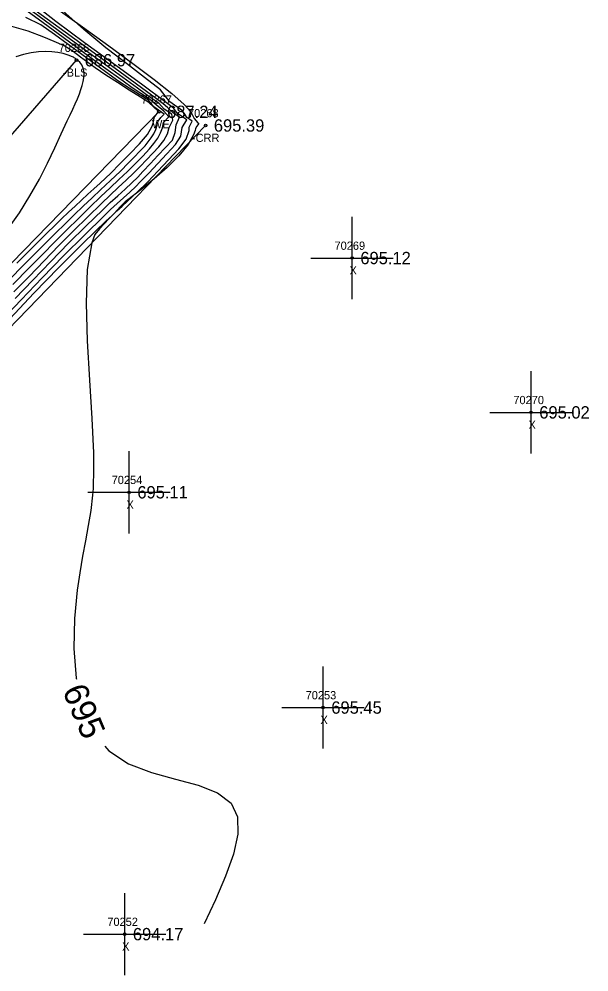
# Model space of a CAD drawing. Extents: x 1376587 to 1378239, y 1000335 to 1003031.
# Drawn here: x 1377663.3 to 1377732.5, y 1001949.7 to 1002065.6 of the extents above; entities that cross this region are included whole.
import ezdxf

# ---------------------------------------------------------------- set-up
doc = ezdxf.new("R2010")
doc.units = 0
for name, color, linetype in [('RD_DTM_BkLn1', 7, 'Continuous'), ('RD_DTM_BkLn_txCode', 7, 'Continuous'), ('RD_DTM_Major1', 7, 'Continuous'), ('RD_DTM_Major1_Lbl', 7, 'Continuous'), ('RD_DTM_Minor1', 7, 'Continuous'), ('RD_EX_H2O', 7, 'Continuous'), ('RD_EX_H2O_txCode', 7, 'Continuous'), ('RD_EX_Misc', 7, 'Continuous'), ('RD_EX_Misc_txCode', 7, 'Continuous'), ('RD_EX_TX_H2O_ELEV', 7, 'Continuous'), ('RD_EX_TX_Misc_ELEV', 7, 'Continuous'), ('RD_SMD_Locator', 7, 'Continuous')]:
    doc.layers.add(name, color=color, linetype=linetype)

msp = doc.modelspace()

# ---------------------------------------------------------------- linework, layer by layer
at = {"layer": 'RD_DTM_BkLn1'}
msp.add_lwpolyline([(1377383.45, 1001707.4), (1377429.44, 1001729.61), (1377487.4, 1001777.17), (1377524.89, 1001804.33), (1377563.13, 1001842.03), (1377579.05, 1001884.91), (1377593.74, 1001939.44), (1377612.57, 1001996.25), (1377647.79, 1002034.78), (1377670.25, 1002060.61)], dxfattribs=at)
at = {"layer": 'RD_DTM_Major1'}
for points in [[(1377662.53, 1002033.32), (1377664.56, 1002035.4), (1377666.11, 1002036.97), (1377667.62, 1002038.5), (1377669.07, 1002039.96), (1377670.49, 1002041.37), (1377671.87, 1002042.72), (1377673.22, 1002044.02), (1377674.34, 1002045.08), (1377675.42, 1002046.1), (1377676.46, 1002047.08), (1377677.42, 1002048.03), (1377678.3, 1002048.94), (1377679.11, 1002049.81), (1377679.66, 1002050.48), (1377680.13, 1002051.13), (1377680.48, 1002051.77), (1377680.72, 1002052.4), (1377680.83, 1002053.03), (1377681.47, 1002053.71), (1377680.88, 1002054.42), (1377679.92, 1002055.18), (1377679.13, 1002055.89), (1377678.08, 1002056.55), (1377677.01, 1002057.25), (1377675.92, 1002058.05), (1377673.55, 1002059.78), (1377671.11, 1002061.56), (1377668.65, 1002063.36), (1377666.2, 1002065.15), (1377663.82, 1002066.88)], [(1377667.61, 1002067.04), (1377670.98, 1002064.65), (1377674.18, 1002062.37), (1377677.12, 1002060.22), (1377679.71, 1002058.27), (1377681.86, 1002056.55), (1377682.63, 1002055.88), (1377683.3, 1002055.26), (1377683.85, 1002054.66), (1377684.28, 1002054.08), (1377684.57, 1002053.51), (1377685.02, 1002052.99), (1377685.14, 1002052.91), (1377684.88, 1002052.6), (1377684.71, 1002052.29), (1377684.66, 1002052.06), (1377684.6, 1002051.84), (1377684.52, 1002051.61), (1377683.81, 1002050.34), (1377682.69, 1002048.97), (1377681.28, 1002047.56), (1377679.69, 1002046.17), (1377678.06, 1002044.83), (1377676.48, 1002043.61), (1377676.33, 1002043.49), (1377676.18, 1002043.38), (1377676.01, 1002043.21), (1377675.85, 1002043.05), (1377675.7, 1002042.9), (1377675.57, 1002042.76), (1377674.86, 1002042.02), (1377674.22, 1002041.34), (1377673.62, 1002040.71), (1377673.03, 1002040.09), (1377672.49, 1002039.42), (1377672.11, 1002038.38), (1377671.57, 1002035.14), (1377671.43, 1002031.06), (1377671.55, 1002026.46), (1377671.83, 1002021.68), (1377672.12, 1002017.04), (1377672.32, 1002012.87), (1377672.34, 1002011.92), (1377672.34, 1002011.01), (1377672.33, 1002010.14), (1377672.3, 1002009.31), (1377672.26, 1002008.5), (1377672.2, 1002007.71), (1377671.98, 1002005.84), (1377671.69, 1002004.01), (1377671.36, 1002002.17), (1377671, 1002000.27), (1377670.66, 1001998.28), (1377670.35, 1001996.14), (1377670.03, 1001992.71), (1377669.95, 1001989.07), (1377670.22, 1001985.44), (1377670.24, 1001985.31)], [(1377673.71, 1001977.17), (1377674.18, 1001976.6), (1377676.59, 1001975.04), (1377679.39, 1001973.97), (1377682.3, 1001973.17), (1377685.06, 1001972.42), (1377687.4, 1001971.52), (1377689.05, 1001970.26), (1377689.81, 1001968.59), (1377689.85, 1001966.49), (1377689.32, 1001964.06), (1377688.38, 1001961.37), (1377687.14, 1001958.51), (1377685.77, 1001955.57)]]:
    msp.add_lwpolyline(points, dxfattribs=at)
at = {"layer": 'RD_DTM_Minor1'}
for points in [[(1377662.13, 1002029.17), (1377665.07, 1002032.27), (1377668.1, 1002035.39), (1377671.08, 1002038.37), (1377673.87, 1002041.07), (1377674.53, 1002041.69), (1377675.17, 1002042.29), (1377675.8, 1002042.87), (1377676.41, 1002043.44), (1377677.01, 1002043.99), (1377677.6, 1002044.52), (1377678.91, 1002045.82), (1377680.15, 1002047.13), (1377681.44, 1002048.5), (1377682.7, 1002049.83), (1377683.6, 1002050.99), (1377683.95, 1002052.08), (1377683.97, 1002052.48), (1377684.32, 1002053.19), (1377684.02, 1002053.38), (1377683.65, 1002053.66), (1377683.42, 1002054.06), (1377683.13, 1002054.46), (1377681.62, 1002055.56), (1377680.45, 1002056.99), (1377678.54, 1002058.49), (1377676.32, 1002060.19), (1377673.84, 1002062.13), (1377671.16, 1002064.34), (1377666.75, 1002068.26)], [(1377662.79, 1002031.62), (1377664.93, 1002033.86), (1377667.12, 1002036.13), (1377669.3, 1002038.35), (1377671.41, 1002040.46), (1377673.41, 1002042.39), (1377674.36, 1002043.29), (1377675.28, 1002044.13), (1377676.15, 1002044.93), (1377677, 1002045.69), (1377677.69, 1002046.4), (1377678.31, 1002047.07), (1377679.23, 1002048.03), (1377680.16, 1002049.02), (1377681.08, 1002049.99), (1377681.91, 1002050.88), (1377682.26, 1002051.81), (1377682.36, 1002052.76), (1377682.76, 1002053.7), (1377682.04, 1002054.16), (1377681.3, 1002054.87), (1377680.8, 1002055.32), (1377680.12, 1002055.82), (1377679.37, 1002056.37), (1377675.56, 1002059.15), (1377671.52, 1002062.1), (1377667.42, 1002065.09), (1377663.34, 1002068.07)], [(1377661.09, 1002028.91), (1377663.52, 1002031.48), (1377666.08, 1002034.16), (1377668.68, 1002036.82), (1377671.21, 1002039.35), (1377673.57, 1002041.65), (1377674.4, 1002042.44), (1377675.21, 1002043.18), (1377675.98, 1002043.89), (1377676.73, 1002044.58), (1377677.47, 1002045.24), (1377678.01, 1002045.8), (1377679.03, 1002046.89), (1377680.13, 1002048.05), (1377681.24, 1002049.22), (1377682.3, 1002050.35), (1377682.92, 1002051.37), (1377683.09, 1002052.41), (1377683.68, 1002053.36), (1377683.18, 1002053.68), (1377682.52, 1002054.12), (1377682.09, 1002054.72), (1377681.7, 1002055.08), (1377681.21, 1002055.44), (1377678.15, 1002057.68), (1377674.74, 1002060.16), (1377671.24, 1002062.72), (1377667.73, 1002065.32), (1377664.36, 1002067.98)], [(1377661.75, 1002033.57), (1377664.18, 1002036.04), (1377666.48, 1002038.35), (1377667.71, 1002039.57), (1377668.87, 1002040.72), (1377669.99, 1002041.81), (1377671.07, 1002042.86), (1377672.14, 1002043.87), (1377673.18, 1002044.85), (1377674.4, 1002045.98), (1377675.57, 1002047.08), (1377676.6, 1002048.15), (1377678.59, 1002050.2), (1377679.32, 1002051.15), (1377679.65, 1002051.67), (1377679.91, 1002052.18), (1377680.08, 1002052.69), (1377680.17, 1002053.18), (1377680.51, 1002053.63), (1377680.9, 1002054.05), (1377679.67, 1002054.95), (1377679, 1002055.73), (1377677.89, 1002056.43), (1377676.66, 1002057.21), (1377675.41, 1002058), (1377674.21, 1002058.88), (1377672.57, 1002060.08), (1377670.91, 1002061.29), (1377669.25, 1002062.5), (1377667.58, 1002063.72), (1377665.9, 1002064.9), (1377664.08, 1002065.81)], [(1377662.65, 1002032.43), (1377664.48, 1002034.32), (1377666.31, 1002036.2), (1377668.12, 1002038.06), (1377669.9, 1002039.86), (1377671.63, 1002041.58), (1377673.29, 1002043.19), (1377674.33, 1002044.18), (1377675.33, 1002045.12), (1377676.29, 1002046.01), (1377677.2, 1002046.87), (1377678.01, 1002047.68), (1377678.76, 1002048.48), (1377679.52, 1002049.29), (1377680.28, 1002050.09), (1377680.89, 1002050.86), (1377681.3, 1002051.64), (1377681.52, 1002052.41), (1377681.98, 1002053.31), (1377681.84, 1002054.05), (1377680.92, 1002054.64), (1377680.27, 1002055.4), (1377679.47, 1002055.9), (1377678.59, 1002056.52), (1377677.65, 1002057.21), (1377674.55, 1002059.47), (1377671.32, 1002061.83), (1377668.04, 1002064.22), (1377664.78, 1002066.6)], [(1377663.02, 1002035.93), (1377665.84, 1002038.76), (1377668.45, 1002041.31), (1377669.29, 1002042.11), (1377670.1, 1002042.87), (1377670.88, 1002043.6), (1377671.64, 1002044.3), (1377672.38, 1002044.98), (1377673.12, 1002045.65), (1377674.42, 1002046.86), (1377675.54, 1002048.02), (1377676.72, 1002049.23), (1377677.9, 1002050.45), (1377678.9, 1002051.56), (1377679.45, 1002052.6), (1377679.57, 1002052.95), (1377679.65, 1002053.29), (1377679.68, 1002053.63), (1377679.89, 1002053.93), (1377680.11, 1002054.16), (1377680.17, 1002054.4), (1377679.06, 1002055.46), (1377678.02, 1002056.12), (1377676.64, 1002056.98), (1377675.23, 1002057.88), (1377673.81, 1002058.78), (1377672.52, 1002059.69), (1377671.65, 1002060.33), (1377670.76, 1002060.98), (1377669.84, 1002061.65), (1377668.76, 1002062.34), (1377667.55, 1002062.9), (1377666.3, 1002063.43), (1377664.38, 1002064.13), (1377662.41, 1002064.71)], [(1377661.41, 1002039.36), (1377663.31, 1002042.04), (1377664.6, 1002044.11), (1377665.74, 1002046.14), (1377666.74, 1002048.09), (1377667.63, 1002049.94), (1377668.41, 1002051.66), (1377669.12, 1002053.22), (1377669.47, 1002053.96), (1377669.79, 1002054.66), (1377670.09, 1002055.31), (1377670.36, 1002055.92), (1377670.6, 1002056.5), (1377670.8, 1002057.04), (1377670.96, 1002057.55), (1377671.08, 1002058.02), (1377671.16, 1002058.47), (1377671.18, 1002058.89), (1377671.16, 1002059.28), (1377671.08, 1002059.64), (1377671, 1002059.84), (1377670.9, 1002060.03), (1377670.78, 1002060.22), (1377670.64, 1002060.39), (1377670.47, 1002060.55), (1377670.29, 1002060.7), (1377670.21, 1002060.75), (1377670.13, 1002060.81), (1377670.05, 1002060.86), (1377669.96, 1002060.91), (1377669.87, 1002060.96), (1377669.78, 1002061), (1377669.25, 1002061.23), (1377668.65, 1002061.41), (1377667.98, 1002061.54), (1377667.25, 1002061.62), (1377666.47, 1002061.65), (1377665.65, 1002061.61), (1377664.75, 1002061.5), (1377663.82, 1002061.3), (1377662.86, 1002061.02)]]:
    msp.add_lwpolyline(points, dxfattribs=at)
at = {"layer": 'RD_EX_H2O'}
for points in [[(1377385.63, 1001693.94), (1377390.69, 1001700.81), (1377433.35, 1001720.08), (1377495.93, 1001770.72), (1377533.61, 1001798.76), (1377554.83, 1001824.25), (1377571.99, 1001835.51), (1377587.87, 1001882.08), (1377602.65, 1001935.24), (1377621.67, 1001991.75), (1377650.41, 1002023.69), (1377680.27, 1002054.33)], [(1377396.05, 1001693.17), (1377435.07, 1001711.76), (1377487.03, 1001748.15), (1377491.03, 1001755.26), (1377495.43, 1001757.76), (1377499.11, 1001765.03), (1377539.31, 1001793.09), (1377579.22, 1001829.19), (1377595.66, 1001879.77), (1377608.04, 1001933.89), (1377632.6, 1001985.4), (1377654.69, 1002020.4), (1377685.95, 1002052.67)]]:
    msp.add_lwpolyline(points, dxfattribs=at)
at = {"layer": 'RD_EX_Misc'}
for p, q in [((1377703.76, 1002031.55), (1377703.76, 1002041.55)), ((1377698.76, 1002036.55), (1377708.76, 1002036.55)), ((1377725.51, 1002012.78), (1377725.51, 1002022.78)), ((1377720.51, 1002017.78), (1377730.51, 1002017.78)), ((1377676.65, 1002003.06), (1377676.65, 1002013.06)), ((1377671.65, 1002008.06), (1377681.65, 1002008.06)), ((1377700.23, 1001976.88), (1377700.23, 1001986.88)), ((1377695.23, 1001981.88), (1377705.23, 1001981.88)), ((1377676.11, 1001949.32), (1377676.11, 1001959.32)), ((1377671.11, 1001954.32), (1377681.11, 1001954.32))]:
    msp.add_line(p, q, dxfattribs=at)
at = {"layer": 'RD_SMD_Locator'}
for centre in [(1377670.25, 1002060.61), (1377680.27, 1002054.33), (1377685.95, 1002052.67), (1377703.76, 1002036.55), (1377725.51, 1002017.78), (1377676.65, 1002008.06), (1377700.23, 1001981.88), (1377676.11, 1001954.32)]:
    msp.add_circle(centre, 0.15, dxfattribs=at)

# ---------------------------------------------------------------- texts
at = {"layer": 'RD_DTM_BkLn_txCode'}
for s, p in [('70266', (1377668.08, 1002061.61)), ('-BLS', (1377668.61, 1002058.61))]:
    msp.add_text(s, height=1, dxfattribs=at).set_placement(p)
at = {"layer": 'RD_DTM_Major1_Lbl'}
msp.add_text('695', height=3, rotation=293.0769, dxfattribs=at).set_placement((1377668.49, 1001983.95))
at = {"layer": 'RD_EX_H2O_txCode'}
for s, p in [('70267', (1377678.13, 1002055.33)), ('70268', (1377683.81, 1002053.67)), ('WE', (1377679.43, 1002052.33)), ('-CRR', (1377684.29, 1002050.67))]:
    msp.add_text(s, height=1, dxfattribs=at).set_placement(p)
at = {"layer": 'RD_EX_Misc_txCode'}
for s, p in [('70269', (1377701.62, 1002037.55)), ('X', (1377703.44, 1002034.55)), ('70270', (1377723.36, 1002018.78)), ('X', (1377725.2, 1002015.78)), ('70254', (1377674.53, 1002009.06)), ('X', (1377676.33, 1002006.06)), ('70253', (1377698.11, 1001982.88)), ('X', (1377699.91, 1001979.88)), ('70252', (1377674, 1001955.32)), ('X', (1377675.8, 1001952.32))]:
    msp.add_text(s, height=1, dxfattribs=at).set_placement(p)
at = {"layer": 'RD_EX_TX_H2O_ELEV'}
for s, p in [('687.24', (1377681.27, 1002053.58)), ('695.39', (1377686.95, 1002051.92))]:
    msp.add_text(s, height=1.5, dxfattribs=at).set_placement(p)
at = {"layer": 'RD_EX_TX_Misc_ELEV'}
for s, p in [('686.97', (1377671.25, 1002059.86)), ('695.12', (1377704.76, 1002035.8)), ('695.02', (1377726.51, 1002017.03)), ('695.11', (1377677.65, 1002007.31)), ('695.45', (1377701.23, 1001981.13)), ('694.17', (1377677.11, 1001953.57))]:
    msp.add_text(s, height=1.5, dxfattribs=at).set_placement(p)

doc.saveas('drawing.dxf')
